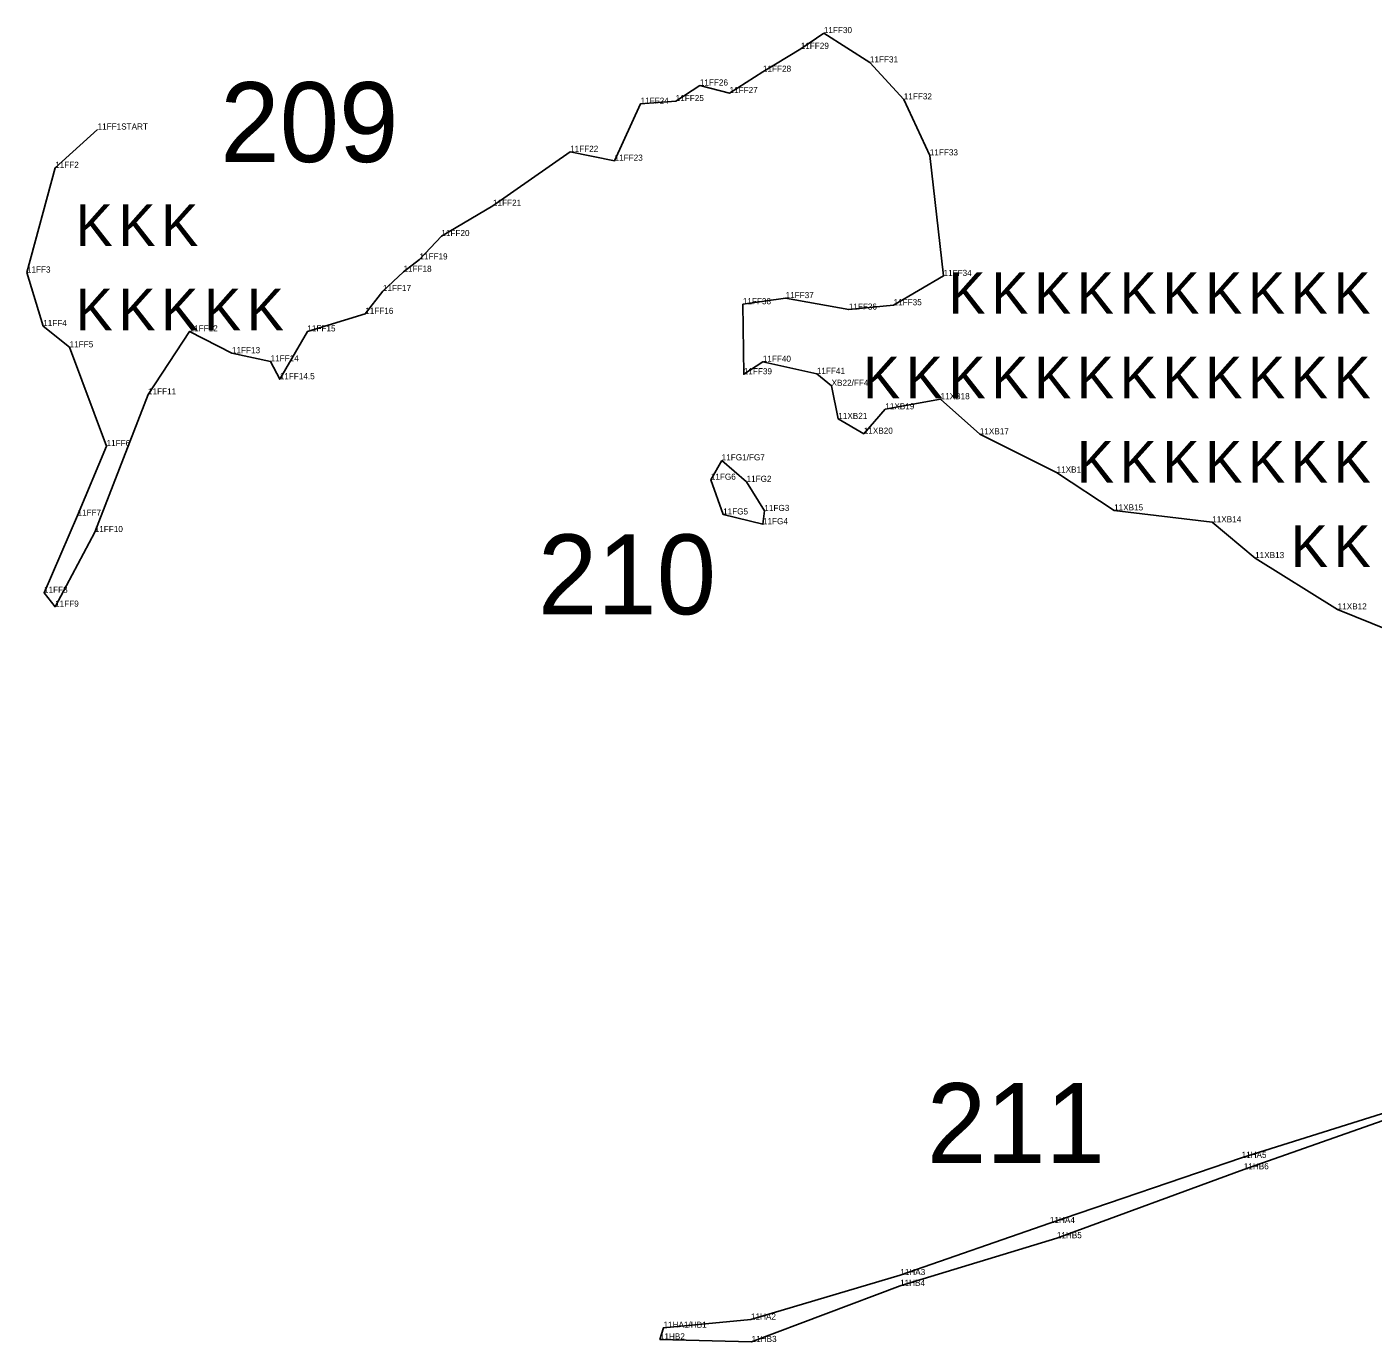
# Model space of a CAD drawing. Extents: x 2072529 to 2268812, y 436423 to 470008.
# Drawn here: x 2229073 to 2230174, y 446932 to 448008 of the extents above; entities that cross this region are included whole.
import ezdxf

# ---------------------------------------------------------------- set-up
doc = ezdxf.new("R2010")
doc.units = 0
for name, color, linetype in [('Old_Level_20', 7, 'Continuous'), ('Old_Level_52', 7, 'Continuous'), ('Old_Level_55', 7, 'Continuous'), ('Old_Level_60', 7, 'Continuous'), ('Old_Level_62', 7, 'Continuous')]:
    doc.layers.add(name, color=color, linetype=linetype)

msp = doc.modelspace()

# ---------------------------------------------------------------- linework, layer by layer
at = {"layer": 'Old_Level_20'}
for p, q in [((2229724.704, 448002.837), (2229724.704, 448002.837)), ((2229705.81, 447989.961), (2229705.81, 447989.961)), ((2229762.389, 447978.842), (2229762.389, 447978.842)), ((2229674.912, 447971.246), (2229674.912, 447971.246)), ((2229623.248, 447959.974), (2229623.248, 447959.974)), ((2229574.799, 447945.07), (2229574.799, 447945.07)), ((2229603.522, 447947.254), (2229603.522, 447947.254)), ((2229647.597, 447953.82), (2229647.597, 447953.82)), ((2229790.095, 447948.622), (2229790.095, 447948.622)), ((2229130.549, 447923.937), (2229130.549, 447923.937)), ((2229517.151, 447905.706), (2229517.151, 447905.706)), ((2229811.387, 447902.79), (2229811.387, 447902.79)), ((2229095.867, 447892.58), (2229095.867, 447892.58)), ((2229553.539, 447898.465), (2229553.539, 447898.465)), ((2229454.045, 447861.563), (2229454.045, 447861.563)), ((2229411.832, 447836.819), (2229411.832, 447836.819)), ((2229393.873, 447817.643), (2229393.873, 447817.643)), ((2229072.774, 447806.933), (2229072.774, 447806.933)), ((2229380.801, 447807.579), (2229380.801, 447807.579)), ((2229822.623, 447804.166), (2229822.623, 447804.166)), ((2229364.025, 447791.769), (2229364.025, 447791.769)), ((2229658.442, 447781.025), (2229658.442, 447781.025)), ((2229693.436, 447786.018), (2229693.436, 447786.018)), ((2229781.783, 447780.209), (2229781.783, 447780.209)), ((2229349.531, 447773.142), (2229349.531, 447773.142)), ((2229745.13, 447776.604), (2229745.13, 447776.604)), ((2229086.089, 447763.17), (2229086.089, 447763.17)), ((2229205.834, 447758.794), (2229205.834, 447758.794)), ((2229302.197, 447758.785), (2229302.197, 447758.785)), ((2229107.676, 447745.797), (2229107.676, 447745.797)), ((2229240.511, 447740.987), (2229240.511, 447740.987)), ((2229272.117, 447734.273), (2229272.117, 447734.273)), ((2229674.766, 447733.972), (2229674.766, 447733.972)), ((2229279.596, 447719.687), (2229279.596, 447719.687)), ((2229659.232, 447723.732), (2229659.232, 447723.732)), ((2229718.972, 447724.013), (2229718.972, 447724.013)), ((2229731.063, 447714.281), (2229731.063, 447714.281)), ((2229171.837, 447707.199), (2229171.837, 447707.199)), ((2229820.233, 447703.316), (2229820.233, 447703.316)), ((2229774.964, 447695.076), (2229774.964, 447695.076)), ((2229736.505, 447687.179), (2229736.505, 447687.179)), ((2229757.357, 447675.099), (2229757.357, 447675.099)), ((2229852.285, 447674.623), (2229852.285, 447674.623)), ((2229137.92, 447664.991), (2229137.92, 447664.991)), ((2229641.136, 447653.317), (2229641.136, 447653.317)), ((2229632.251, 447637.471), (2229632.251, 447637.471)), ((2229915.107, 447643.325), (2229915.107, 447643.325)), ((2229661.463, 447635.704), (2229661.463, 447635.704)), ((2229114.152, 447608.095), (2229114.152, 447608.095)), ((2229642.287, 447609.045), (2229642.287, 447609.045)), ((2229676.043, 447611.882), (2229676.043, 447611.882)), ((2229962.128, 447612.348), (2229962.128, 447612.348)), ((2229128.243, 447594.632), (2229128.243, 447594.632)), ((2229674.911, 447601.05), (2229674.911, 447601.05)), ((2230042.399, 447602.604), (2230042.399, 447602.604)), ((2230077.513, 447573.323), (2230077.513, 447573.323)), ((2229086.75, 447544.956), (2229086.75, 447544.956)), ((2229095.84, 447533.591), (2229095.84, 447533.591)), ((2230145.048, 447531.311), (2230145.048, 447531.311)), ((2230066.407, 447082.621), (2230066.407, 447082.621)), ((2230068.223, 447073.263), (2230068.223, 447073.263)), ((2229909.621, 447029.326), (2229909.621, 447029.326)), ((2229915.312, 447016.898), (2229915.312, 447016.898)), ((2229787.213, 446986.774), (2229787.213, 446986.774)), ((2229787.07, 446977.903), (2229787.07, 446977.903)), ((2229593.53, 446943.669), (2229593.53, 446943.669)), ((2229665.094, 446950.354), (2229665.094, 446950.354)), ((2229590.567, 446934.149), (2229590.567, 446934.149)), ((2229665.632, 446932.019), (2229665.632, 446932.019))]:
    msp.add_line(p, q, dxfattribs=at)
at = {"layer": 'Old_Level_52'}
for points in [[(2229130.549, 447923.937), (2229095.867, 447892.58), (2229072.774, 447806.933), (2229086.089, 447763.17), (2229107.676, 447745.797), (2229137.92, 447664.991), (2229114.152, 447608.095), (2229086.75, 447544.956), (2229095.84, 447533.591), (2229128.243, 447594.632), (2229171.837, 447707.199), (2229205.834, 447758.794), (2229240.511, 447740.987), (2229272.117, 447734.273), (2229279.596, 447719.687), (2229302.197, 447758.785), (2229349.531, 447773.142), (2229364.025, 447791.769), (2229380.801, 447807.579), (2229393.873, 447817.643), (2229411.832, 447836.819), (2229454.045, 447861.563), (2229517.151, 447905.706), (2229553.539, 447898.465), (2229574.799, 447945.07), (2229603.522, 447947.254), (2229623.248, 447959.974), (2229647.597, 447953.82), (2229674.912, 447971.246), (2229705.81, 447989.961), (2229724.704, 448002.837)], [(2229724.704, 448002.837), (2229762.389, 447978.842), (2229790.095, 447948.622), (2229811.387, 447902.79), (2229822.623, 447804.166), (2229781.783, 447780.209), (2229745.13, 447776.604), (2229693.436, 447786.018), (2229658.442, 447781.025), (2229659.232, 447723.732), (2229674.766, 447733.972), (2229718.972, 447724.013), (2229731.063, 447714.281), (2229736.505, 447687.179), (2229757.357, 447675.099), (2229774.964, 447695.076), (2229820.233, 447703.316), (2229852.285, 447674.623), (2229915.107, 447643.325), (2229962.128, 447612.348), (2230042.399, 447602.604), (2230077.513, 447573.323), (2230145.048, 447531.311), (2230187.479, 447514.119)], [(2230492.588, 447165.355), (2230424.391, 447203.105), (2230319.6, 447165.281), (2230191.644, 447116.47), (2230068.223, 447073.263), (2229915.312, 447016.898), (2229787.07, 446977.903), (2229665.632, 446932.019), (2229590.567, 446934.149), (2229593.53, 446943.669), (2229665.094, 446950.354), (2229787.213, 446986.774), (2229909.621, 447029.326), (2230066.407, 447082.621), (2230190.395, 447121.729), (2230313.663, 447175.511), (2230432.311, 447210.178), (2230502.832, 447177.345)]]:
    msp.add_lwpolyline(points, dxfattribs=at)
msp.add_lwpolyline([(2229641.136, 447653.317), (2229632.251, 447637.471), (2229642.287, 447609.045), (2229674.911, 447601.05), (2229676.043, 447611.882), (2229661.463, 447635.704)], close=True, dxfattribs=at)

# ---------------------------------------------------------------- texts
at = {"layer": 'Old_Level_55'}
for p in [(2229112.638, 447828.701), (2229147.638, 447828.701), (2229182.638, 447828.701), (2229826.739, 447773.184), (2229861.739, 447773.184), (2229896.739, 447773.184), (2229931.739, 447773.184), (2229966.739, 447773.184), (2230001.739, 447773.184), (2230036.739, 447773.184), (2230071.739, 447773.184), (2230106.739, 447773.184), (2230141.739, 447773.184), (2229112.638, 447759.701), (2229147.638, 447759.701), (2229182.638, 447759.701), (2229217.638, 447759.701), (2229252.638, 447759.701), (2229756.739, 447704.184), (2229791.739, 447704.184), (2229826.739, 447704.184), (2229861.739, 447704.184), (2229896.739, 447704.184), (2229931.739, 447704.184), (2229966.739, 447704.184), (2230001.739, 447704.184), (2230036.739, 447704.184), (2230071.739, 447704.184), (2230106.739, 447704.184), (2230141.739, 447704.184), (2229931.739, 447635.184), (2229966.739, 447635.184), (2230001.739, 447635.184), (2230036.739, 447635.184), (2230071.739, 447635.184), (2230106.739, 447635.184), (2230141.739, 447635.184), (2230106.739, 447566.184), (2230141.739, 447566.184)]:
    msp.add_text('K', height=34, dxfattribs=at).set_placement(p)
at = {"layer": 'Old_Level_60'}
for s, p in [('11FF30', (2229724.704, 448002.837)), ('11FF29', (2229705.81, 447989.961)), ('11FF31', (2229762.389, 447978.842)), ('11FF28', (2229674.912, 447971.246)), ('11FF26', (2229623.248, 447959.974)), ('11FF27', (2229647.597, 447953.82)), ('11FF24', (2229574.799, 447945.07)), ('11FF25', (2229603.522, 447947.254)), ('11FF32', (2229790.095, 447948.622)), ('11FF1START', (2229130.549, 447923.937)), ('11FF22', (2229517.151, 447905.706)), ('11FF23', (2229553.539, 447898.465)), ('11FF33', (2229811.387, 447902.79)), ('11FF2', (2229095.867, 447892.58)), ('11FF21', (2229454.045, 447861.563)), ('11FF20', (2229411.832, 447836.819)), ('11FF19', (2229393.873, 447817.643)), ('11FF3', (2229072.774, 447806.933)), ('11FF18', (2229380.801, 447807.579)), ('11FF34', (2229822.623, 447804.166)), ('11FF17', (2229364.025, 447791.769)), ('11FF37', (2229693.436, 447786.018)), ('11FF38', (2229658.442, 447781.025)), ('11FF36', (2229745.13, 447776.604)), ('11FF35', (2229781.783, 447780.209)), ('11FF16', (2229349.531, 447773.142)), ('11FF4', (2229086.089, 447763.17)), ('11FF12', (2229205.834, 447758.794)), ('11FF15', (2229302.197, 447758.785)), ('11FF5', (2229107.676, 447745.797)), ('11FF13', (2229240.511, 447740.987)), ('11FF14', (2229272.117, 447734.273)), ('11FF40', (2229674.766, 447733.972)), ('11FF14.5', (2229279.596, 447719.687)), ('11FF39', (2229659.232, 447723.732)), ('11FF41', (2229718.972, 447724.013)), ('XB22/FF42', (2229731.063, 447714.281)), ('11FF11', (2229171.837, 447707.199)), ('11XB18', (2229820.233, 447703.316)), ('11XB21', (2229736.505, 447687.179)), ('11XB19', (2229774.964, 447695.076)), ('11FF6', (2229137.92, 447664.991)), ('11XB20', (2229757.357, 447675.099)), ('11XB17', (2229852.285, 447674.623)), ('11FG1/FG7', (2229641.136, 447653.317)), ('11XB16', (2229915.107, 447643.325)), ('11FG6', (2229632.251, 447637.471)), ('11FG2', (2229661.463, 447635.704)), ('11FG3', (2229676.043, 447611.882)), ('11XB15', (2229962.128, 447612.348)), ('11FF7', (2229114.152, 447608.095)), ('11FG5', (2229642.287, 447609.045)), ('11FG4', (2229674.911, 447601.05)), ('11XB14', (2230042.399, 447602.604)), ('11FF10', (2229128.243, 447594.632)), ('11XB13', (2230077.513, 447573.323)), ('11FF8', (2229086.75, 447544.956)), ('11FF9', (2229095.84, 447533.591)), ('11XB12', (2230145.048, 447531.311)), ('11HA5', (2230066.407, 447082.621)), ('11HB6', (2230068.223, 447073.263)), ('11HA4', (2229909.621, 447029.326)), ('11HB5', (2229915.312, 447016.898)), ('11HA3', (2229787.213, 446986.774)), ('11HB4', (2229787.07, 446977.903)), ('11HA2', (2229665.094, 446950.354)), ('11HA1/HB1', (2229593.53, 446943.669)), ('11HB2', (2229590.567, 446934.149)), ('11HB3', (2229665.632, 446932.019))]:
    msp.add_text(s, height=5, dxfattribs=at).set_placement(p)
at = {"layer": 'Old_Level_62'}
for s, p in [('209', (2229230.942, 447897.355)), ('210', (2229490.775, 447527.38)), ('211', (2229808.943, 447078.443))]:
    msp.add_text(s, height=65.34, dxfattribs=at).set_placement(p)

doc.saveas('drawing.dxf')
